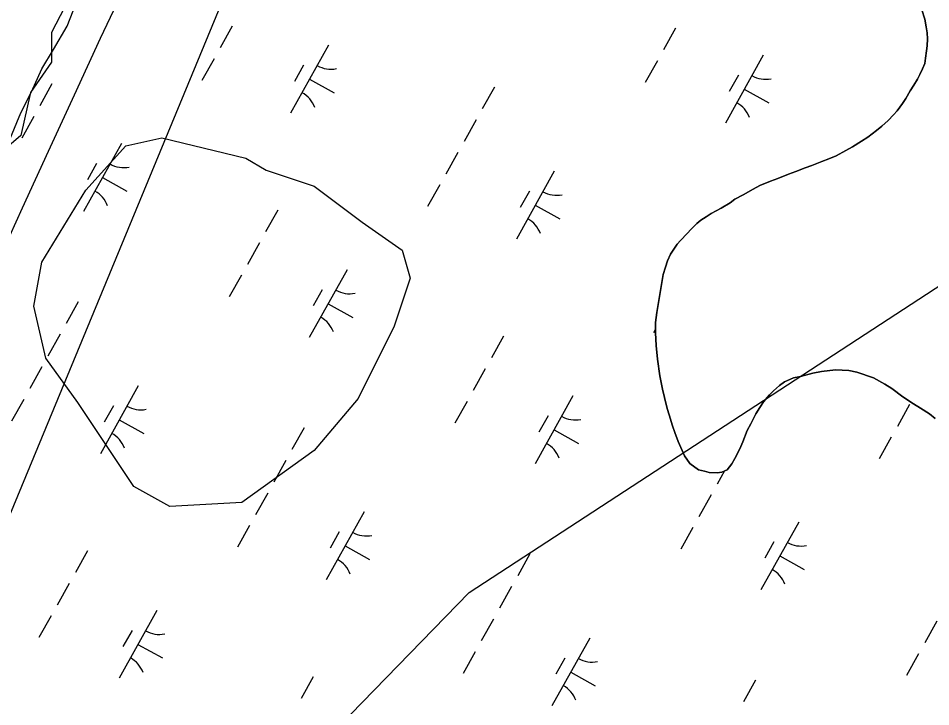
# Model space of a CAD drawing. Extents: x 3923531 to 3943530, y 207391 to 229799.
# Drawn here: x 3938778 to 3939365, y 222744 to 223187 of the extents above; entities that cross this region are included whole.
import ezdxf

# ---------------------------------------------------------------- set-up
doc = ezdxf.new("R2010")
doc.units = 0
for name, color, linetype in [('V-RIVR-EDGE', 7, 'Continuous'), ('V-RRAP-FSHR', 7, 'Continuous'), ('V-SITE-VEGE', 7, 'Continuous'), ('V-TOPO-SHOR', 7, 'Continuous'), ('V-UTIL-LINE', 7, 'Continuous'), ('V-WETL-SWMP', 7, 'Continuous')]:
    doc.layers.add(name, color=color, linetype=linetype)

msp = doc.modelspace()

# ---------------------------------------------------------------- linework, layer by layer
at = {"layer": 'V-RIVR-EDGE'}
msp.add_lwpolyline([(3939075.89, 223626.41), (3939072.67, 223621.04), (3939046.69, 223595.86), (3939012.84, 223564.37), (3938999.46, 223516.35), (3938991.59, 223497.46), (3938985.29, 223468.33), (3938956.17, 223444.72), (3938945.93, 223425.04), (3938935.7, 223406.15), (3938919.96, 223391.19), (3938903.43, 223360.49), (3938891.62, 223338.45), (3938856.99, 223287.29), (3938855.41, 223280.2), (3938834.95, 223235.34), (3938821.56, 223216.44), (3938813.69, 223205.42), (3938799.52, 223177.87), (3938799.52, 223158.98), (3938786.14, 223139.3), (3938779.84, 223111.75), (3938757.8, 223092.86)], dxfattribs=at)
at = {"layer": 'V-RRAP-FSHR'}
msp.add_lwpolyline([(3938764.33, 223029.19), (3938780.96, 223065.26), (3938797.71, 223101.58), (3938814.43, 223137.92), (3938831.14, 223174.26), (3938848.13, 223210.47), (3938866.42, 223246.47), (3938884.7, 223281.63), (3938903.47, 223316.94), (3938922.31, 223352.23), (3938941.16, 223387.51), (3938960, 223422.8), (3938978.84, 223458.81), (3938998.6, 223492.85), (3939018.68, 223527.45), (3939038.77, 223562.38), (3939058.86, 223596.63)], dxfattribs=at)
at = {"layer": 'V-SITE-VEGE'}
msp.add_lwpolyline([(3938924.65, 223097.25), (3938937.52, 223089.52), (3938968.42, 223079.21), (3938999.32, 223056.02), (3939025.07, 223037.99), (3939030.22, 223019.96), (3939019.92, 222989.04), (3938996.74, 222942.67), (3938968.42, 222909.18), (3938922.07, 222875.68), (3938875.73, 222873.11), (3938852.55, 222885.99), (3938816.5, 222940.09), (3938795.91, 222968.43), (3938788.18, 223001.92), (3938793.33, 223030.26), (3938821.65, 223076.64), (3938847.4, 223104.98), (3938870.58, 223110.13)], close=True, dxfattribs=at)
at = {"layer": 'V-TOPO-SHOR'}
for points in [[(3939289.21, 222958.9), (3939281.33, 222956.84), (3939276.89, 222955.8), (3939271.03, 222953.35), (3939267.81, 222950.9), (3939263.98, 222947.44), (3939261.36, 222945), (3939257.54, 222940.53), (3939255.14, 222936.88), (3939252.53, 222932.82), (3939249.32, 222926.32), (3939247.12, 222922.07), (3939244.33, 222914.77), (3939242.33, 222910.3), (3939239.12, 222904.02), (3939237.12, 222900.57), (3939234.1, 222896.71), (3939230.67, 222895.27), (3939227.64, 222894.85), (3939222.58, 222895.03), (3939219.54, 222895.82), (3939215.69, 222896.81), (3939210.21, 222900.83), (3939206.74, 222905.66), (3939204.29, 222911.12), (3939202.65, 222914.95), (3939200.6, 222920.8), (3939198.95, 222925.05), (3939196.9, 222932.12), (3939195.62, 222936.16), (3939193.76, 222943.19), (3939192.48, 222948.52), (3939190.89, 222957.21), (3939189.3, 222967.97), (3939188.45, 222976.62), (3939188, 222984.88), (3939188.12, 222991.43), (3939188.9, 222997.83), (3939193.02, 223022.29), (3939194.41, 223026.95), (3939195.8, 223031.21), (3939197.8, 223035.46), (3939202.02, 223041.76), (3939204.23, 223044.2), (3939208.46, 223048.67), (3939211.07, 223051.52), (3939214.69, 223055.18), (3939217.31, 223057.21), (3939220.74, 223059.46), (3939223.77, 223061.5), (3939230.22, 223064.97), (3939236.07, 223068.44), (3939239.09, 223070.68), (3939244.54, 223073.55), (3939250.79, 223077.22), (3939255.23, 223079.47), (3939262.1, 223082.34), (3939266.74, 223084.18), (3939273.6, 223086.85), (3939278.25, 223088.61), (3939284.31, 223090.83), (3939288.54, 223092.47), (3939295.01, 223094.93), (3939299.45, 223096.77), (3939304.29, 223098.62), (3939310.55, 223102.09), (3939314.78, 223104.34), (3939320.63, 223108.02), (3939324.66, 223110.67), (3939330.31, 223114.95), (3939333.73, 223117.8), (3939337.76, 223121.46), (3939341.18, 223124.92), (3939343.59, 223127.56), (3939347.01, 223132.23), (3939349.01, 223135.48), (3939351.82, 223140.55), (3939354.23, 223144), (3939356.64, 223148.06), (3939358.04, 223150.9), (3939359.84, 223154.55), (3939361.23, 223158), (3939361.82, 223161.44), (3939362.41, 223166.1), (3939362.79, 223169.34), (3939362.97, 223173.99), (3939362.75, 223177.83), (3939362.12, 223181.68), (3939361.29, 223186.53), (3939359.43, 223192.59)], [(3939367.86, 222929.78), (3939364.2, 222932.8), (3939358.52, 222936.41), (3939354.05, 222939.22), (3939347.15, 222943.63), (3939340.04, 222949.06), (3939335.58, 222951.87), (3939328.27, 222955.88), (3939317.53, 222959.46), (3939312.47, 222960.65), (3939303.77, 222961.01), (3939294.87, 222959.95), (3939289.21, 222958.9)]]:
    msp.add_lwpolyline(points, dxfattribs=at)
at = {"layer": 'V-UTIL-LINE'}
for points in [[(3939084.62, 223621.72), (3938057.71, 221140.48), (3938136.4, 220832.47), (3937591.63, 219695.21), (3936312.73, 217957.68), (3935106.6, 216231.89), (3934055.84, 214955.86), (3930691.13, 211497.88), (3930457.99, 211185.48)], [(3940297.35, 220887.65), (3939616.09, 220942.05), (3938523.14, 221923.93), (3938793.33, 222535.23), (3939068.1, 222817.78), (3939612.08, 223172.66)]]:
    msp.add_lwpolyline(points, dxfattribs=at)
at = {"layer": 'V-WETL-SWMP'}
for p, q in [((3938809.54, 223182.09), (3938815.46, 223196.82)), ((3939359.43, 223192.59), (3939361.29, 223186.53)), ((3939361.29, 223186.53), (3939362.12, 223181.67)), ((3938800.83, 223166.96), (3938809.54, 223182.09)), ((3938915.78, 223182.01), (3938907.98, 223168.04)), ((3939200.98, 223180.76), (3939193.17, 223166.79)), ((3939362.12, 223181.67), (3939362.75, 223177.83)), ((3939362.75, 223177.83), (3939362.97, 223173.99)), ((3939362.97, 223173.99), (3939362.79, 223169.34)), ((3938793.31, 223154.61), (3938800.83, 223166.96)), ((3938977.74, 223169.82), (3938953.36, 223126.17)), ((3939362.41, 223166.1), (3939361.82, 223161.44)), ((3939362.79, 223169.34), (3939362.41, 223166.1)), ((3938904.08, 223161.06), (3938896.27, 223147.09)), ((3939189.27, 223159.81), (3939181.47, 223145.84)), ((3939257.36, 223163.34), (3939232.98, 223119.69)), ((3939361.82, 223161.44), (3939361.24, 223158)), ((3938786.59, 223139.88), (3938793.31, 223154.61)), ((3938961.74, 223157), (3938955.89, 223146.52)), ((3939359.84, 223154.55), (3939358.04, 223150.9)), ((3939361.24, 223158), (3939359.84, 223154.55)), ((3938965.55, 223148), (3938981.26, 223139.22)), ((3939241.36, 223150.52), (3939235.51, 223140.04)), ((3939356.63, 223148.06), (3939354.23, 223144)), ((3939358.04, 223150.9), (3939356.63, 223148.06)), ((3938799.86, 223144.88), (3938792.06, 223130.91)), ((3939084.41, 223142.79), (3939076.6, 223128.82)), ((3939354.23, 223144), (3939351.82, 223140.55)), ((3938779.86, 223126.34), (3938786.59, 223139.88)), ((3939245.17, 223141.52), (3939260.88, 223132.74)), ((3939351.82, 223140.55), (3939349.01, 223135.48)), ((3939347.01, 223132.23), (3939343.59, 223127.56)), ((3939349.01, 223135.48), (3939347.01, 223132.23)), ((3938769.19, 223100.46), (3938779.86, 223126.34)), ((3939341.18, 223124.92), (3939337.76, 223121.46)), ((3939343.59, 223127.56), (3939341.18, 223124.92)), ((3938788.16, 223123.92), (3938780.36, 223109.95)), ((3939072.7, 223121.84), (3939064.9, 223107.87)), ((3939337.76, 223121.46), (3939333.73, 223117.8)), ((3939330.31, 223114.94), (3939324.66, 223110.67)), ((3939333.73, 223117.8), (3939330.31, 223114.94)), ((3938844.54, 223106.51), (3938820.16, 223062.86)), ((3939320.63, 223108.02), (3939314.78, 223104.34)), ((3939324.66, 223110.67), (3939320.63, 223108.02)), ((3939061, 223100.89), (3939053.19, 223086.92)), ((3939310.55, 223102.09), (3939304.29, 223098.62)), ((3939314.78, 223104.34), (3939310.55, 223102.09)), ((3939295.01, 223094.93), (3939288.55, 223092.47)), ((3939299.45, 223096.78), (3939295.01, 223094.93)), ((3939304.29, 223098.62), (3939299.45, 223096.78)), ((3938828.54, 223093.68), (3938822.69, 223083.21)), ((3939284.31, 223090.83), (3939278.25, 223088.61)), ((3939288.55, 223092.47), (3939284.31, 223090.83)), ((3938832.35, 223084.68), (3938848.06, 223075.9)), ((3939122.96, 223088.7), (3939098.57, 223045.05)), ((3939266.74, 223084.18), (3939262.1, 223082.34)), ((3939273.6, 223086.85), (3939266.74, 223084.18)), ((3939278.25, 223088.61), (3939273.6, 223086.85)), ((3939049.29, 223079.93), (3939041.49, 223065.97)), ((3939250.79, 223077.22), (3939244.54, 223073.54)), ((3939255.23, 223079.47), (3939250.79, 223077.22)), ((3939262.1, 223082.34), (3939255.23, 223079.47)), ((3939106.95, 223075.87), (3939101.1, 223065.4)), ((3939244.54, 223073.54), (3939239.09, 223070.68)), ((3939110.76, 223066.87), (3939126.48, 223058.09)), ((3939236.07, 223068.44), (3939230.22, 223064.97)), ((3939239.09, 223070.68), (3939236.07, 223068.44)), ((3938945.08, 223063.75), (3938937.27, 223049.78)), ((3939220.74, 223059.46), (3939217.31, 223057.21)), ((3939223.77, 223061.5), (3939220.74, 223059.46)), ((3939230.22, 223064.97), (3939223.77, 223061.5)), ((3939214.7, 223055.18), (3939211.07, 223051.52)), ((3939217.31, 223057.21), (3939214.7, 223055.18)), ((3939208.46, 223048.67), (3939204.23, 223044.2)), ((3939211.07, 223051.52), (3939208.46, 223048.67)), ((3938933.37, 223042.8), (3938925.57, 223028.83)), ((3939204.23, 223044.2), (3939202.02, 223041.76)), ((3939202.02, 223041.76), (3939197.8, 223035.46)), ((3939195.8, 223031.2), (3939194.41, 223026.95)), ((3939197.8, 223035.46), (3939195.8, 223031.2)), ((3938989.76, 223025.38), (3938965.37, 222981.73)), ((3939194.41, 223026.95), (3939193.02, 223022.29)), ((3938921.67, 223021.85), (3938913.86, 223007.88)), ((3939193.02, 223022.29), (3939188.9, 222997.83)), ((3938973.75, 223012.56), (3938967.9, 223002.08)), ((3938816.8, 223004.83), (3938809, 222990.86)), ((3938977.56, 223003.56), (3938993.28, 222994.78)), ((3939188.9, 222997.83), (3939188.12, 222991.43)), ((3939188.12, 222991.43), (3939188, 222984.87)), ((3938805.1, 222983.88), (3938797.29, 222969.91)), ((3939188.04, 222987.24), (3939186.7, 222984.84)), ((3939188, 222984.87), (3939188.45, 222976.62)), ((3939090.29, 222982.63), (3939082.49, 222968.66)), ((3939188.45, 222976.62), (3939189.3, 222967.97)), ((3939189.3, 222967.97), (3939190.89, 222957.21)), ((3938793.39, 222962.93), (3938785.59, 222948.96)), ((3939078.59, 222961.67), (3939070.78, 222947.71)), ((3939289.21, 222958.9), (3939294.87, 222959.95)), ((3939294.87, 222959.95), (3939303.77, 222961)), ((3939303.77, 222961), (3939312.47, 222960.65)), ((3939312.47, 222960.65), (3939317.53, 222959.46)), ((3939190.89, 222957.21), (3939192.48, 222948.52)), ((3939271.03, 222953.35), (3939276.89, 222955.8)), ((3939276.89, 222955.8), (3939281.33, 222956.84)), ((3939281.33, 222956.84), (3939289.21, 222958.9)), ((3939317.53, 222959.46), (3939328.27, 222955.87)), ((3939328.27, 222955.87), (3939335.58, 222951.87)), ((3938855.35, 222950.74), (3938830.96, 222907.09)), ((3939192.48, 222948.52), (3939193.76, 222943.19)), ((3939263.98, 222947.44), (3939267.81, 222950.9)), ((3939267.81, 222950.9), (3939271.03, 222953.35)), ((3939335.58, 222951.87), (3939340.04, 222949.06)), ((3939340.04, 222949.06), (3939347.15, 222943.63)), ((3939134.97, 222944.26), (3939110.58, 222900.61)), ((3939193.76, 222943.19), (3939195.62, 222936.16)), ((3939257.54, 222940.53), (3939261.36, 222945)), ((3939261.36, 222945), (3939263.98, 222947.44)), ((3939347.15, 222943.63), (3939354.06, 222939.22)), ((3938781.69, 222941.97), (3938773.88, 222928.01)), ((3938839.35, 222937.91), (3938833.5, 222927.44)), ((3939066.88, 222940.72), (3939059.08, 222926.75)), ((3939252.53, 222932.81), (3939255.14, 222936.87)), ((3939255.14, 222936.87), (3939257.54, 222940.53)), ((3939351.42, 222938.64), (3939343.62, 222924.67)), ((3939354.06, 222939.22), (3939358.52, 222936.41)), ((3939358.52, 222936.41), (3939364.21, 222932.8)), ((3939118.97, 222931.44), (3939113.11, 222920.96)), ((3939195.62, 222936.16), (3939196.89, 222932.12)), ((3939196.89, 222932.12), (3939198.95, 222925.05)), ((3939249.32, 222926.32), (3939252.53, 222932.81)), ((3939364.21, 222932.8), (3939367.86, 222929.78)), ((3938843.16, 222928.91), (3938858.87, 222920.13)), ((3939198.95, 222925.05), (3939200.6, 222920.81)), ((3939247.12, 222922.06), (3939249.32, 222926.32)), ((3938962.01, 222923.71), (3938954.21, 222909.74)), ((3939122.78, 222922.44), (3939138.49, 222913.66)), ((3939200.6, 222920.81), (3939202.65, 222914.95)), ((3939244.33, 222914.77), (3939247.12, 222922.06)), ((3939202.65, 222914.95), (3939204.29, 222911.11)), ((3939242.33, 222910.3), (3939244.33, 222914.77)), ((3939339.72, 222917.69), (3939331.92, 222903.72)), ((3939204.29, 222911.11), (3939206.74, 222905.66)), ((3939239.12, 222904.01), (3939242.33, 222910.3)), ((3938950.31, 222902.75), (3938942.51, 222888.79)), ((3939206.74, 222905.66), (3939210.21, 222900.83)), ((3939237.12, 222900.56), (3939239.12, 222904.01)), ((3939210.21, 222900.83), (3939215.69, 222896.81)), ((3939215.69, 222896.81), (3939219.54, 222895.82)), ((3939219.54, 222895.82), (3939222.58, 222895.03)), ((3939227.64, 222894.85), (3939230.67, 222895.27)), ((3939232.43, 222896.01), (3939227.7, 222887.53)), ((3939230.67, 222895.27), (3939234.1, 222896.71)), ((3939234.1, 222896.71), (3939237.12, 222900.56)), ((3939222.58, 222895.03), (3939227.64, 222894.85)), ((3938938.6, 222881.8), (3938930.8, 222867.83)), ((3939223.8, 222880.55), (3939216, 222866.58)), ((3939000.56, 222869.61), (3938976.18, 222825.96)), ((3938926.9, 222860.85), (3938919.1, 222846.88)), ((3939280.18, 222863.14), (3939255.8, 222819.49)), ((3938984.56, 222856.79), (3938978.71, 222846.31)), ((3939212.09, 222859.6), (3939204.29, 222845.63)), ((3939264.18, 222850.31), (3939258.33, 222839.84)), ((3938822.68, 222844.67), (3938814.88, 222830.7)), ((3938988.37, 222847.79), (3939004.08, 222839.01)), ((3939107.23, 222842.58), (3939099.42, 222828.61)), ((3939267.99, 222841.31), (3939283.7, 222832.53)), ((3938810.98, 222823.71), (3938803.18, 222809.75)), ((3939095.52, 222821.63), (3939087.72, 222807.66)), ((3938799.27, 222802.76), (3938791.47, 222788.79)), ((3938867.36, 222806.3), (3938842.98, 222762.65)), ((3939083.82, 222800.68), (3939076.01, 222786.71)), ((3939369.01, 222799.43), (3939361.21, 222785.46)), ((3938851.36, 222793.48), (3938845.51, 222783)), ((3938855.17, 222784.47), (3938870.88, 222775.7)), ((3939145.78, 222788.49), (3939121.39, 222744.84)), ((3939072.11, 222779.73), (3939064.31, 222765.76)), ((3939357.31, 222778.47), (3939349.5, 222764.51)), ((3939129.78, 222775.66), (3939123.92, 222765.19)), ((3939133.58, 222766.66), (3939149.3, 222757.89)), ((3938967.9, 222763.54), (3938960.1, 222749.57)), ((3939252.44, 222761.46), (3939244.64, 222747.49))]:
    msp.add_line(p, q, dxfattribs=at)
for centre, start, end in [((3938979.23, 223171.99), 240.03808, 281.58174), ((3939258.85, 223165.52), 240.03808, 281.58174), ((3938952.29, 223123.77), 20.03808, 61.58174), ((3939231.9, 223117.29), 20.03808, 61.58174), ((3938846.03, 223108.68), 240.03808, 281.58174), ((3938819.09, 223060.45), 20.03808, 61.58174), ((3939124.44, 223090.87), 240.03808, 281.58174), ((3939097.5, 223042.64), 20.03808, 61.58174), ((3938991.24, 223027.56), 240.03808, 281.58174), ((3938964.3, 222979.33), 20.03808, 61.58174), ((3938856.84, 222952.91), 240.03808, 281.58174), ((3939136.45, 222946.43), 240.03808, 281.58174), ((3938829.89, 222904.68), 20.03808, 61.58174), ((3939109.51, 222898.21), 20.03808, 61.58174), ((3939002.05, 222871.79), 240.03808, 281.58174), ((3939281.67, 222865.31), 240.03808, 281.58174), ((3938975.11, 222823.56), 20.03808, 61.58174), ((3939254.73, 222817.08), 20.03808, 61.58174), ((3938868.85, 222808.47), 240.03808, 281.58174), ((3938841.91, 222760.25), 20.03808, 61.58174), ((3939147.26, 222790.66), 240.03808, 281.58174), ((3939120.32, 222742.43), 20.03808, 61.58174)]:
    msp.add_arc(centre, 17.62, start, end, dxfattribs=at)

doc.saveas('drawing.dxf')
